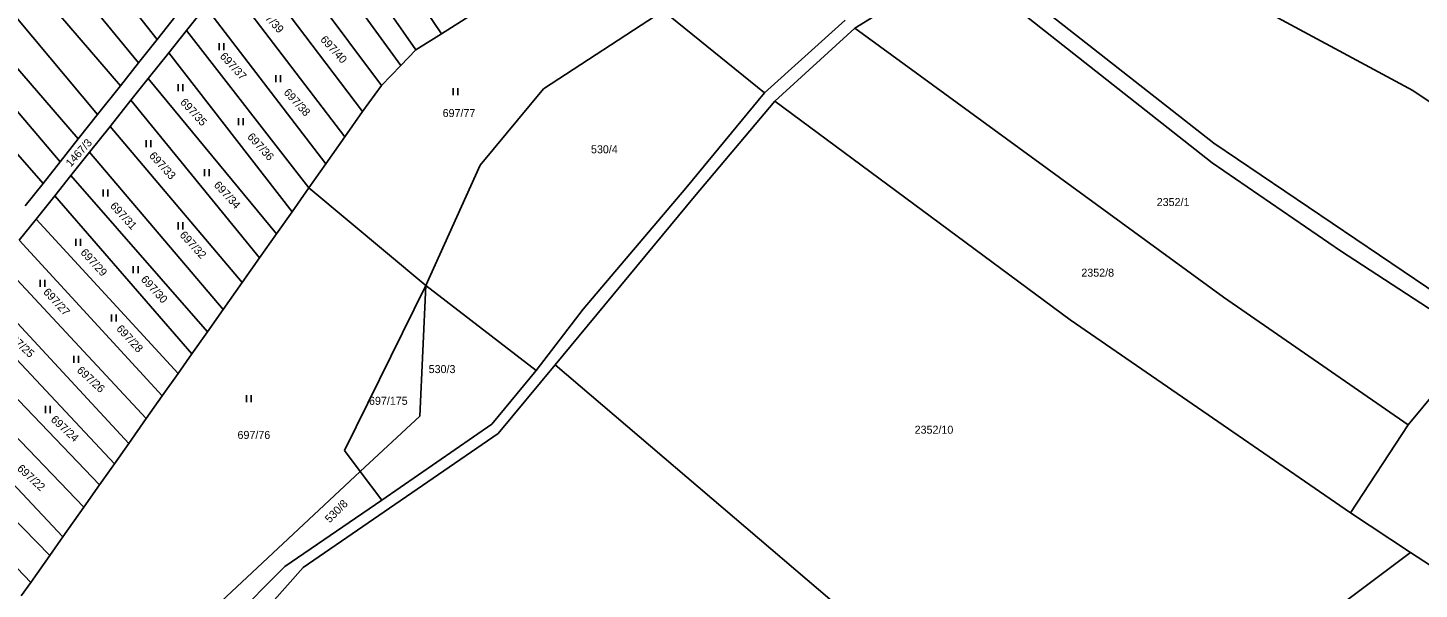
# Model space of a CAD drawing. Extents: x -580630 to -576196, y -1189024 to -1183567.
# Drawn here: x -578170.4 to -577874.8, y -1185428.5 to -1185309.2 of the extents above; entities that cross this region are included whole.
import ezdxf

# ---------------------------------------------------------------- set-up
doc = ezdxf.new("R2010")
doc.units = 0
for name, color, linetype in [('Vrstva 1', 7, 'Continuous'), ('Vrstva 18', 7, 'Continuous'), ('Vrstva 25', 7, 'Continuous'), ('Vrstva 6', 7, 'Continuous')]:
    doc.layers.add(name, color=color, linetype=linetype)

msp = doc.modelspace()

# ---------------------------------------------------------------- linework, layer by layer
at = {"layer": 'Vrstva 1'}
for p, q in [((-577972.42, -1185295.56), (-577994.69, -1185309.33)), ((-577918.73, -1185337.9), (-577972.42, -1185295.56)), ((-577968.55, -1185294.35), (-577918.41, -1185333.74)), ((-578138.92, -1185306.66), (-578142.92, -1185311.71)), ((-578132.61, -1185304.76), (-578136.65, -1185309.82)), ((-578060.83, -1185322.18), (-578035.42, -1185305.62)), ((-578136.65, -1185309.82), (-578140.42, -1185314.55)), ((-577996.74, -1185307.61), (-578013.87, -1185323.04)), ((-577994.69, -1185309.33), (-578011.63, -1185324.83)), ((-578142.92, -1185311.71), (-578146.85, -1185316.67)), ((-578140.42, -1185314.55), (-578144.79, -1185320.03)), ((-578146.85, -1185316.67), (-578150.71, -1185321.55)), ((-578150.71, -1185321.55), (-578155.56, -1185327.66)), ((-578144.79, -1185320.03), (-578148.46, -1185324.63)), ((-578074.24, -1185338.41), (-578060.83, -1185322.18)), ((-578148.46, -1185324.63), (-578152.9, -1185330.19)), ((-578013.87, -1185323.04), (-578030.57, -1185343.33)), ((-578011.63, -1185324.83), (-578028.73, -1185345.09)), ((-578155.56, -1185327.66), (-578159.67, -1185332.85)), ((-578152.9, -1185330.19), (-578157.28, -1185335.68)), ((-578159.67, -1185332.85), (-578163.49, -1185337.67)), ((-577918.41, -1185333.74), (-577856.23, -1185375.82)), ((-578157.28, -1185335.68), (-578161.21, -1185340.6)), ((-578163.49, -1185337.67), (-578167.15, -1185342.29)), ((-578085.79, -1185364), (-578074.24, -1185338.41)), ((-577891.47, -1185356.62), (-577918.73, -1185337.9)), ((-578167.15, -1185342.29), (-578170.94, -1185347.08)), ((-578161.21, -1185340.6), (-578164.67, -1185344.94)), ((-578164.67, -1185344.94), (-578168.6, -1185349.87)), ((-578028.73, -1185345.09), (-578058.35, -1185380.86)), ((-578030.57, -1185343.33), (-578052.4, -1185369.03)), ((-578168.6, -1185349.87), (-578172.18, -1185354.35)), ((-577862.28, -1185375.66), (-577891.47, -1185356.62)), ((-578087.08, -1185391.76), (-578085.79, -1185364)), ((-578052.4, -1185369.03), (-578062.39, -1185382.03)), ((-578070.42, -1185395.43), (-578058.35, -1185380.86)), ((-578071.79, -1185393.44), (-578062.39, -1185382.03)), ((-578099.79, -1185403.53), (-578087.08, -1185391.76)), ((-578111.87, -1185423.92), (-578070.42, -1185395.43)), ((-578095.18, -1185409.62), (-578071.79, -1185393.44)), ((-578134.99, -1185436.39), (-578099.79, -1185403.53)), ((-578115.78, -1185423.73), (-578095.18, -1185409.62)), ((-578139.41, -1185447.38), (-578115.78, -1185423.73)), ((-578131.54, -1185446.06), (-578111.87, -1185423.92))]:
    msp.add_line(p, q, dxfattribs=at)
at = {"layer": 'Vrstva 25'}
for p, q in [((-578129.71, -1185312.48), (-578129.71, -1185313.98)), ((-578128.71, -1185313.98), (-578128.71, -1185312.48)), ((-578138.45, -1185321.22), (-578138.45, -1185322.72)), ((-578137.45, -1185322.72), (-578137.45, -1185321.22)), ((-578117.67, -1185319.28), (-578117.67, -1185320.78)), ((-578116.67, -1185320.78), (-578116.67, -1185319.28)), ((-578080, -1185322.03), (-578080, -1185323.53)), ((-578079, -1185323.53), (-578079, -1185322.03)), ((-578125.63, -1185328.41), (-578125.63, -1185329.91)), ((-578124.63, -1185329.91), (-578124.63, -1185328.41)), ((-578145.24, -1185333.07), (-578145.24, -1185334.57)), ((-578144.24, -1185334.57), (-578144.24, -1185333.07)), ((-578132.82, -1185339.28), (-578132.82, -1185340.78)), ((-578131.82, -1185340.78), (-578131.82, -1185339.28)), ((-578154.37, -1185343.56), (-578154.37, -1185345.06)), ((-578153.37, -1185345.06), (-578153.37, -1185343.56)), ((-578138.45, -1185350.55), (-578138.45, -1185352.05)), ((-578137.45, -1185352.05), (-578137.45, -1185350.55)), ((-578160.19, -1185354.05), (-578160.19, -1185355.55)), ((-578159.19, -1185355.55), (-578159.19, -1185354.05)), ((-578147.96, -1185359.87), (-578147.96, -1185361.37)), ((-578146.96, -1185361.37), (-578146.96, -1185359.87)), ((-578167.76, -1185362.79), (-578167.76, -1185364.29)), ((-578166.76, -1185364.29), (-578166.76, -1185362.79)), ((-578152.62, -1185370.17), (-578152.62, -1185371.67)), ((-578151.62, -1185371.67), (-578151.62, -1185370.17)), ((-578160.58, -1185378.91), (-578160.58, -1185380.41)), ((-578159.58, -1185380.41), (-578159.58, -1185378.91)), ((-578166.6, -1185389.59), (-578166.6, -1185391.09)), ((-578165.6, -1185391.09), (-578165.6, -1185389.59)), ((-578123.93, -1185387.29), (-578123.93, -1185388.79)), ((-578122.93, -1185388.79), (-578122.93, -1185387.29))]:
    msp.add_line(p, q, dxfattribs=at)
at = {"layer": 'Vrstva 6'}
for p, q in [((-578142.92, -1185311.71), (-578176.56, -1185268.8)), ((-578082.47, -1185310.47), (-578107.92, -1185273.12)), ((-578112.33, -1185278.79), (-578087.92, -1185313.9)), ((-578091.13, -1185317.2), (-578115.81, -1185283.28)), ((-578146.85, -1185316.67), (-578171.93, -1185286.07)), ((-577943.44, -1185286.26), (-577876.1, -1185322.52)), ((-578119.86, -1185288.49), (-578095.26, -1185321.45)), ((-578124.21, -1185294.1), (-578099.24, -1185327.02)), ((-578103.04, -1185332.42), (-578128.26, -1185299.31)), ((-578150.71, -1185321.55), (-578166.04, -1185303.7)), ((-578155.56, -1185327.66), (-578172.55, -1185307.35)), ((-578132.61, -1185304.76), (-578107.05, -1185338.11)), ((-578082.47, -1185310.47), (-578076.1, -1185306.47)), ((-578013.87, -1185323.04), (-578035.42, -1185305.62)), ((-578136.65, -1185309.82), (-578110.68, -1185343.26)), ((-577916.31, -1185366.46), (-577994.69, -1185309.33)), ((-578159.67, -1185332.85), (-578178.76, -1185310.71)), ((-578087.92, -1185313.9), (-578082.47, -1185310.47)), ((-578140.42, -1185314.55), (-578114.23, -1185348.3)), ((-578091.13, -1185317.2), (-578087.92, -1185313.9)), ((-578180.16, -1185318.16), (-578163.49, -1185337.67)), ((-578095.26, -1185321.45), (-578091.13, -1185317.2)), ((-578144.79, -1185320.03), (-578117.55, -1185353.01)), ((-578099.24, -1185327.02), (-578095.26, -1185321.45)), ((-578182.83, -1185324.38), (-578167.15, -1185342.29)), ((-578121.14, -1185358.11), (-578148.46, -1185324.63)), ((-578011.63, -1185324.83), (-577948.89, -1185371.31)), ((-577876.1, -1185322.52), (-577800.24, -1185374.2)), ((-578103.04, -1185332.42), (-578099.24, -1185327.02)), ((-578124.84, -1185363.36), (-578152.9, -1185330.19)), ((-578107.05, -1185338.11), (-578103.04, -1185332.42)), ((-578128.88, -1185369.1), (-578157.28, -1185335.68)), ((-578110.68, -1185343.26), (-578107.05, -1185338.11)), ((-578132.21, -1185373.82), (-578161.21, -1185340.6)), ((-578135.51, -1185378.51), (-578164.67, -1185344.94)), ((-578114.23, -1185348.3), (-578110.68, -1185343.26)), ((-578085.79, -1185364), (-578110.68, -1185343.26)), ((-578117.55, -1185353.01), (-578114.23, -1185348.3)), ((-578138.44, -1185382.66), (-578168.6, -1185349.87)), ((-578141.8, -1185387.42), (-578172.18, -1185354.35)), ((-578121.14, -1185358.11), (-578117.55, -1185353.01)), ((-578145.2, -1185392.25), (-578175.54, -1185359.65)), ((-578124.84, -1185363.36), (-578121.14, -1185358.11)), ((-578128.88, -1185369.1), (-578124.84, -1185363.36)), ((-578148.94, -1185397.56), (-578178.38, -1185365.77)), ((-578103.08, -1185399.02), (-578085.79, -1185364)), ((-578062.39, -1185382.03), (-578085.79, -1185364)), ((-577877.12, -1185393.58), (-577916.31, -1185366.46)), ((-578132.21, -1185373.82), (-578128.88, -1185369.1)), ((-578151.98, -1185401.86), (-578180.84, -1185371.07)), ((-577948.89, -1185371.31), (-577889.38, -1185412.3)), ((-578135.51, -1185378.51), (-578132.21, -1185373.82)), ((-578155.13, -1185406.34), (-578183.48, -1185376.77)), ((-577877.12, -1185393.58), (-577862.28, -1185375.66)), ((-578138.44, -1185382.66), (-578135.51, -1185378.51)), ((-578058.35, -1185380.86), (-577960.02, -1185464.67)), ((-578158.46, -1185411.07), (-578186.1, -1185382.42)), ((-578141.8, -1185387.42), (-578138.44, -1185382.66)), ((-578162.95, -1185417.43), (-578189.29, -1185389.28)), ((-578145.2, -1185392.25), (-578141.8, -1185387.42)), ((-578148.94, -1185397.56), (-578145.2, -1185392.25)), ((-578165.72, -1185421.36), (-578191.77, -1185394.62)), ((-577889.38, -1185412.3), (-577877.12, -1185393.58)), ((-578151.98, -1185401.86), (-578148.94, -1185397.56)), ((-578099.79, -1185403.53), (-578103.08, -1185399.02)), ((-578169.75, -1185427.09), (-578194.72, -1185400.98)), ((-578155.13, -1185406.34), (-578151.98, -1185401.86)), ((-578095.18, -1185409.62), (-578099.79, -1185403.53)), ((-578158.46, -1185411.07), (-578155.13, -1185406.34)), ((-578162.95, -1185417.43), (-578158.46, -1185411.07)), ((-577876.64, -1185420.76), (-577889.38, -1185412.3)), ((-578165.72, -1185421.36), (-578162.95, -1185417.43)), ((-578169.75, -1185427.09), (-578165.72, -1185421.36)), ((-577916.43, -1185450.52), (-577876.64, -1185420.76)), ((-577876.64, -1185420.76), (-577854.48, -1185435.06)), ((-578171.77, -1185429.95), (-578169.75, -1185427.09))]:
    msp.add_line(p, q, dxfattribs=at)

# ---------------------------------------------------------------- texts
at = {"layer": 'Vrstva 18'}
for s, rotation, p in [('697/39', 312.60577, (-578121.772, -1185305.401)), ('697/40', 312.60577, (-578108.342, -1185311.826)), ('697/37', 312.60577, (-578129.695, -1185315.371)), ('697/38', 312.60577, (-578116.146, -1185323.066)), ('697/35', 312.60577, (-578138.114, -1185325.137)), ('1467/3', 47.89927, (-578161.252, -1185338.915)), ('697/36', 312.60577, (-578123.872, -1185332.491)), ('697/33', 312.60577, (-578144.731, -1185336.507)), ('697/34', 312.60577, (-578130.972, -1185342.741)), ('697/31', 312.60577, (-578153.007, -1185347.177)), ('697/32', 312.60577, (-578138.242, -1185353.357)), ('697/29', 312.60577, (-578159.303, -1185357.081)), ('697/30', 312.60577, (-578146.471, -1185362.802)), ('697/27', 312.60577, (-578167.216, -1185365.481)), ('697/28', 312.60577, (-578151.687, -1185373.276)), ('697/25', 317.36132, (-578175.062, -1185374.743)), ('697/26', 317.36132, (-578160.087, -1185382.205)), ('697/24', 317.36132, (-578165.627, -1185392.665)), ('697/22', 317.36132, (-578172.781, -1185403.075)), ('530/8', 45.26367, (-578106.244, -1185414.557))]:
    msp.add_text(s, height=1.7, rotation=rotation, dxfattribs=at).set_placement(p)
for s, p in [('697/77', (-578082.242, -1185328.18)), ('530/4', (-578050.724, -1185335.89)), ('2352/1', (-577930.526, -1185347.1)), ('2352/8', (-577946.544, -1185362.11)), ('530/3', (-578085.211, -1185382.6)), ('697/175', (-578097.89, -1185389.34)), ('697/76', (-578125.822, -1185396.59)), ('2352/10', (-577981.962, -1185395.48))]:
    msp.add_text(s, height=1.7, dxfattribs=at).set_placement(p)

doc.saveas('drawing.dxf')
